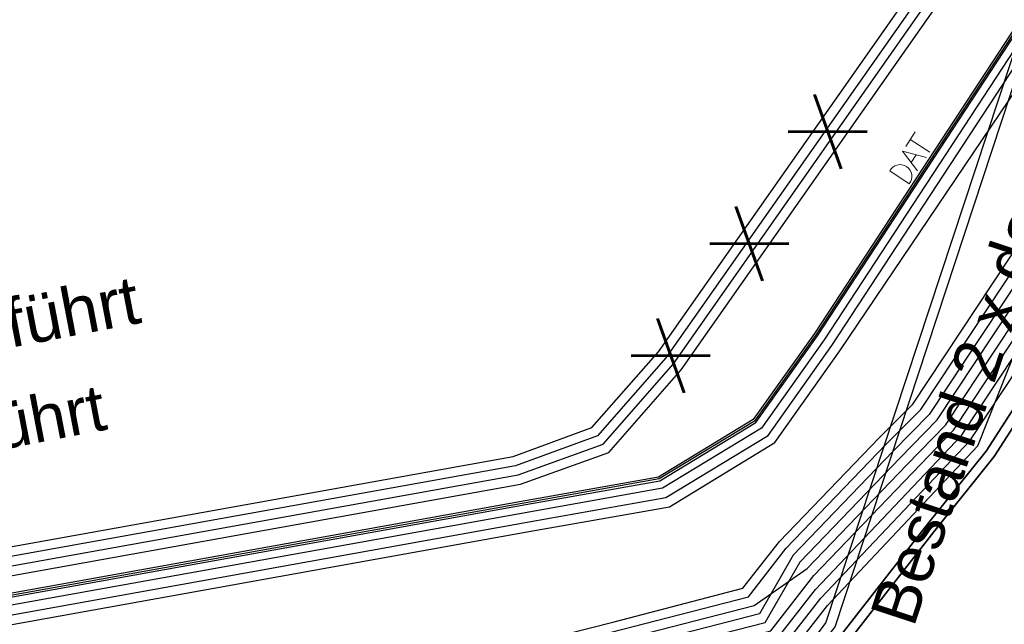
# Model space of a CAD drawing. Header units: metres. Extents: x -502 to 161, y -108 to 174.
# Tile 265 of 656: x -212.12 to -207.03, y -8.39 to -5.27. Entities that reach past the tile are written whole.
import ezdxf

# ---------------------------------------------------------------- set-up
doc = ezdxf.new("R2010")
doc.units = ezdxf.units.M
doc.header["$LTSCALE"] = 0.1
for name, color, linetype in [('BRI31-005.05-5p02-Koordinierung Lageplan 4. BA ZOB West 2022-06-15', 7, 'Continuous'), ('BRI31-005.06-5f07-Koordinierung Lageplan 4. BA ZOB Fernbusbahnh', 7, 'Continuous'), ('BRI32-005.02-5f05-Koordinierung Schemaplan 4 BA ZOB Teilbereich', 7, 'Continuous'), ('BRI32-005.03-5f06-Koordinierung Schemaplan 4 BA ZOB Teilbereich 2 Ost - Bahnhofsallee 2023-01-21', 7, 'Continuous')]:
    doc.layers.add(name, color=color, linetype=linetype)
doc.styles.add('Arial', font='arial.ttf')
doc.styles.add('Txt', font='txt_____.ttf')

# ---------------------------------------------------------------- blocks, each defined once
blk = doc.blocks.new('1000DAT')
at = {"color": 114, "linetype": 'Continuous', "lineweight": 13, "true_color": 0x00994c, "transparency": 33554687}
for p, q in [((4.589, 0.775), (4.589, 0.173)), ((5.348, 0.777), (5.795, 0.777)), ((5.561, 0.775), (5.561, 0.173)), ((5.077, 0.435), (5.312, 0.435))]:
    blk.add_line(p, q, dxfattribs=at)
at = {"color": 114, "linetype": 'Continuous', "lineweight": 13, "true_color": 0x00994c, "transparency": 33554687, "flags": 128}
blk.add_lwpolyline([(4.589, 0.775, -0.445229), (4.924, 0.474, -0.445229), (4.589, 0.173)], format="xyb", dxfattribs=at)
blk.add_lwpolyline([(4.984, 0.174), (5.199, 0.775), (5.401, 0.174)], dxfattribs=at)

msp = doc.modelspace()

# ---------------------------------------------------------------- linework, layer by layer
at = {"layer": 'BRI31-005.05-5p02-Koordinierung Lageplan 4. BA ZOB West 2022-06-15', "color": 114, "linetype": 'Continuous', "lineweight": 25, "true_color": 0x00994c, "transparency": 33554687, "flags": 128}
msp.add_lwpolyline([(-223.8567, -10.5344), (-222.4687, -10.2044), (-218.4217, -9.4044), (-216.8677, -9.0974), (-209.5017, -7.7724), (-208.8097, -7.6494), (-208.3127, -7.3474), (-207.9947, -6.9004), (-205.9337, -3.7534), (-205.6147, -3.1644), (-205.7007, -2.5714), (-205.9477, -1.7064), (-206.2627, -1.4634), (-207.0457, -1.3634), (-207.8927, -1.3114), (-208.3177, -0.6704), (-208.0357, 0.1116), (-207.1777, 0.5706), (-205.9547, 1.1136), (-205.2787, 1.2736), (-204.4437, 0.8116), (-203.9457, -0.0184)], dxfattribs=at)
at = {"layer": 'BRI31-005.05-5p02-Koordinierung Lageplan 4. BA ZOB West 2022-06-15', "color": 1, "linetype": 'Continuous', "lineweight": 25, "true_color": 0xff0000, "transparency": 33554687, "flags": 128}
msp.add_lwpolyline([(-204.3357, 0.4466), (-205.0087, 0.9066), (-205.8517, 0.9266), (-207.1297, 0.4826), (-207.9537, 0.0416), (-208.2057, -0.6564), (-207.8227, -1.2354), (-207.0347, -1.2634), (-206.2507, -1.3634), (-205.9657, -1.7164), (-205.7197, -2.5754), (-205.6347, -3.1614), (-205.9507, -3.7424), (-208.0107, -6.8884), (-208.3267, -7.3324), (-208.8167, -7.6304), (-209.5047, -7.7534), (-216.8707, -9.0784), (-218.4257, -9.3854), (-222.4737, -10.1854), (-223.8627, -10.5144), (-224.9977, -10.8644), (-225.3387, -11.2374), (-229.5957, -18.1714)], dxfattribs=at)
at = {"layer": 'BRI31-005.05-5p02-Koordinierung Lageplan 4. BA ZOB West 2022-06-15', "color": 250, "linetype": 'Continuous', "lineweight": 25, "true_color": 0x333333, "transparency": 33554687, "flags": 128}
for points in [[(-228.6567, -18.1334), (-224.4877, -11.8284), (-224.1907, -11.5134), (-223.5177, -11.3184), (-222.0817, -11.0284), (-209.2477, -8.7884), (-208.1777, -8.5134), (-207.9767, -8.2564), (-207.2077, -7.4424), (-205.0687, -4.2114), (-204.5087, -3.2234), (-204.4557, -2.4414), (-204.7127, -1.3154)], [(-228.9217, -18.0834), (-224.6827, -11.6734), (-224.3257, -11.2934), (-223.5777, -11.0734), (-222.1267, -10.7834), (-209.2927, -8.5434), (-208.3227, -8.2934), (-208.0477, -8.1034), (-207.5327, -7.5674), (-207.3337, -7.3614), (-205.1977, -4.1334), (-204.6557, -3.1784), (-204.6057, -2.4534), (-204.8597, -1.3484)], [(-204.9577, -1.3704), (-204.7057, -2.4614), (-204.7537, -3.1484), (-205.2837, -4.0814), (-207.4177, -7.3074), (-207.6047, -7.4974), (-208.1197, -8.0334), (-208.2937, -8.3374), (-209.2837, -8.5924), (-222.1177, -10.8324), (-223.5657, -11.1224), (-224.2987, -11.3374), (-224.6437, -11.7044), (-228.8687, -18.0934)], [(-228.8157, -18.1034), (-224.6047, -11.7354), (-224.2717, -11.3814), (-223.5537, -11.1714), (-222.1087, -10.8814), (-209.2747, -8.6414), (-208.2647, -8.3814), (-208.0837, -8.0684), (-207.5687, -7.5324), (-207.3757, -7.3344), (-205.2407, -4.1074), (-204.7047, -3.1634), (-204.6557, -2.4574), (-204.9087, -1.3594)], [(-228.7627, -18.1134), (-224.5657, -11.7664), (-224.2447, -11.4254), (-223.5417, -11.2204), (-222.0997, -10.9304), (-209.2657, -8.6904), (-208.2357, -8.4254), (-208.0127, -8.1394), (-207.2917, -7.3884), (-205.1547, -4.1594), (-204.6067, -3.1934), (-204.5557, -2.4494), (-204.8107, -1.3374)], [(-228.7097, -18.1234), (-224.5267, -11.7974), (-224.2177, -11.4694), (-223.5297, -11.2694), (-222.0907, -10.9794), (-209.2567, -8.7394), (-208.2067, -8.4694), (-208.0057, -8.2114), (-207.2497, -7.4154), (-205.1117, -4.1854), (-204.5577, -3.2084), (-204.5057, -2.4454), (-204.7617, -1.3264)], [(-229.0277, -18.0634), (-224.7607, -11.6114), (-224.3797, -11.2054), (-223.6017, -10.9754), (-222.1447, -10.6854), (-209.3107, -8.4454), (-209.0457, -8.3784), (-208.3807, -8.2054), (-208.1917, -7.9634), (-207.6767, -7.4274), (-207.5017, -7.2534), (-205.3697, -4.0294), (-204.8517, -3.1184), (-204.8057, -2.4694), (-205.0557, -1.3924)], [(-228.9747, -18.0734), (-224.7217, -11.6424), (-224.3527, -11.2494), (-223.5897, -11.0244), (-222.1357, -10.7344), (-209.3017, -8.4944), (-208.3517, -8.2494), (-208.1557, -7.9984), (-207.6407, -7.4624), (-207.4597, -7.2804), (-205.3267, -4.0554), (-204.8027, -3.1334), (-204.7557, -2.4654), (-205.0067, -1.3814)], [(-229.4267, -18.2004), (-225.2107, -11.3334), (-224.9087, -11.0054), (-223.8217, -10.6674), (-222.4927, -10.3534), (-216.8417, -9.2354), (-209.4757, -7.9104), (-208.7597, -7.7834), (-208.2147, -7.4514), (-207.8787, -6.9774), (-205.7607, -3.8354), (-205.4157, -3.1994), (-205.5137, -2.5294), (-205.7647, -1.6574)], [(-228.6037, -18.1434), (-224.4487, -11.8594), (-224.1637, -11.5574), (-223.5057, -11.3674), (-222.0727, -11.0774), (-209.2387, -8.8374), (-208.1487, -8.5574), (-207.9437, -8.2944), (-207.1657, -7.4694), (-205.4677, -3.1904), (-205.5627, -2.5404), (-205.8127, -1.6714)], [(-205.9567, -1.7134), (-205.7097, -2.5734), (-205.6237, -3.1634), (-205.9427, -3.7474), (-208.0017, -6.8934), (-208.3197, -7.3404), (-208.8137, -7.6394), (-209.5027, -7.7634), (-216.8687, -9.0884), (-218.4237, -9.3954), (-222.4717, -10.1954), (-223.8607, -10.5234), (-224.9927, -10.8734), (-225.3307, -11.2434), (-229.5857, -18.1734)], [(-205.9087, -1.6994), (-205.6607, -2.5624), (-205.5717, -3.1724), (-205.8907, -3.7594), (-207.9607, -6.9214), (-208.2847, -7.3774), (-208.7957, -7.6874), (-216.8597, -9.1374), (-218.2607, -9.4144), (-222.4597, -10.2444), (-223.8477, -10.5714), (-224.9647, -10.9174), (-225.2907, -11.2734), (-229.5327, -18.1824)], [(-229.4797, -18.1914), (-225.2507, -11.3034), (-224.9367, -10.9614), (-223.8347, -10.6194), (-222.5077, -10.3044), (-216.8507, -9.1864), (-209.4767, -7.8594), (-208.7777, -7.7354), (-208.2497, -7.4144), (-207.9197, -6.9494), (-205.8477, -3.7854), (-205.5197, -3.1814), (-205.6117, -2.5514), (-205.8607, -1.6854)], [(-228.5507, -18.1534), (-224.4097, -11.8904), (-224.1367, -11.6014), (-223.4937, -11.4164), (-222.0637, -11.1264), (-209.2297, -8.8864), (-208.1197, -8.6014), (-207.9797, -8.4214), (-207.9507, -8.3844), (-206.7597, -4.7704), (-206.8417, -4.0074), (-207.3557, -1.9594)], [(-228.4977, -18.1634), (-224.3707, -11.9214), (-224.1097, -11.6454), (-223.4817, -11.4654), (-222.0547, -11.1754), (-209.2207, -8.9354), (-208.9177, -8.8584), (-208.0907, -8.6454), (-207.9027, -8.4044), (-206.7097, -4.7764), (-206.7917, -3.9994), (-207.3077, -1.9474)], [(-226.2167, -10.7104), (-222.5617, -10.0104), (-209.5287, -7.6674), (-209.0737, -7.5024), (-208.6997, -7.0764), (-207.2267, -4.9754), (-206.9957, -4.4174), (-207.0277, -4.0224), (-207.4287, -2.0834)], [(-226.2437, -10.5634), (-222.5887, -9.8634), (-209.5677, -7.5234), (-209.1607, -7.3734), (-208.8167, -6.9834), (-207.3587, -4.9034), (-207.1487, -4.3934), (-207.1777, -4.0434), (-207.5757, -2.1134)], [(-207.5267, -2.1034), (-207.1277, -4.0364), (-207.0977, -4.4014), (-207.3147, -4.9274), (-208.7777, -7.0144), (-209.1317, -7.4164), (-209.5547, -7.5714), (-222.5797, -9.9124), (-226.2347, -10.6124)], [(-226.2257, -10.6614), (-222.5707, -9.9614), (-209.5417, -7.6194), (-209.1027, -7.4594), (-208.7387, -7.0454), (-207.2707, -4.9514), (-207.0467, -4.4094), (-207.0777, -4.0294), (-207.4777, -2.0934)]]:
    msp.add_lwpolyline(points, dxfattribs=at)
at = {"layer": 'BRI31-005.05-5p02-Koordinierung Lageplan 4. BA ZOB West 2022-06-15', "color": 190, "linetype": 'Continuous', "lineweight": 35, "true_color": 0x7f00ff, "transparency": 33554687, "flags": 128}
for points in [[(-228.4447, -18.1734), (-224.3317, -11.9524), (-224.0827, -11.6894), (-223.4697, -11.5144), (-222.0457, -11.2244), (-209.2117, -8.9844), (-208.0617, -8.6894), (-207.4327, -7.8824), (-207.1237, -7.4964), (-205.0257, -4.2374), (-204.4597, -3.2384), (-204.4057, -2.4374), (-204.6637, -1.3044)], [(-228.3917, -18.1834), (-224.2927, -11.9834), (-224.0557, -11.7334), (-223.4577, -11.5634), (-222.0367, -11.2734), (-209.2027, -9.0334), (-208.0327, -8.7334), (-207.3937, -7.9134), (-207.0817, -7.5234), (-204.9827, -4.2634), (-204.4107, -3.2534), (-204.3557, -2.4334), (-204.6147, -1.2934)]]:
    msp.add_lwpolyline(points, dxfattribs=at)
at = {"layer": 'BRI31-005.06-5f07-Koordinierung Lageplan 4. BA ZOB Fernbusbahnh', "color": 114, "linetype": 'Continuous', "lineweight": 20, "true_color": 0x00994c, "transparency": 33554687, "flags": 128}
msp.add_lwpolyline([(-223.8567, -10.5344), (-222.4687, -10.2044), (-218.4217, -9.4044), (-216.8677, -9.0974), (-209.5017, -7.7724), (-208.8097, -7.6494), (-208.3127, -7.3474), (-207.9947, -6.9004), (-205.9337, -3.7534), (-205.6147, -3.1644), (-205.7007, -2.5714), (-205.9477, -1.7064), (-206.2627, -1.4634), (-207.0457, -1.3634), (-207.8927, -1.3114), (-208.3177, -0.6704), (-208.0357, 0.1116), (-207.1777, 0.5706), (-205.9547, 1.1136), (-205.2787, 1.2736), (-204.4437, 0.8116), (-203.9457, -0.0184)], dxfattribs=at)
at = {"layer": 'BRI31-005.06-5f07-Koordinierung Lageplan 4. BA ZOB Fernbusbahnh', "color": 1, "linetype": 'Continuous', "lineweight": 20, "true_color": 0xff0000, "transparency": 33554687, "flags": 128}
msp.add_lwpolyline([(-204.3357, 0.4466), (-205.0087, 0.9066), (-205.8517, 0.9266), (-207.1297, 0.4826), (-207.9537, 0.0416), (-208.2057, -0.6564), (-207.8227, -1.2354), (-207.0347, -1.2634), (-206.2507, -1.3634), (-205.9657, -1.7164), (-205.7197, -2.5754), (-205.6347, -3.1614), (-205.9507, -3.7424), (-208.0107, -6.8884), (-208.3267, -7.3324), (-208.8167, -7.6304), (-209.5047, -7.7534), (-216.8707, -9.0784), (-218.4257, -9.3854), (-222.4737, -10.1854), (-223.8627, -10.5144), (-224.9977, -10.8644), (-225.3387, -11.2374), (-229.5957, -18.1714)], dxfattribs=at)
at = {"layer": 'BRI31-005.06-5f07-Koordinierung Lageplan 4. BA ZOB Fernbusbahnh', "color": 250, "linetype": 'Continuous', "lineweight": 20, "true_color": 0x333333, "transparency": 33554687, "flags": 128}
for points in [[(-228.6567, -18.1334), (-224.4877, -11.8284), (-224.1907, -11.5134), (-223.5177, -11.3184), (-222.0817, -11.0284), (-209.2477, -8.7884), (-208.1777, -8.5134), (-207.9767, -8.2564), (-207.2077, -7.4424), (-205.0687, -4.2114), (-204.5087, -3.2234), (-204.4557, -2.4414), (-204.7127, -1.3154)], [(-228.9217, -18.0834), (-224.6827, -11.6734), (-224.3257, -11.2934), (-223.5777, -11.0734), (-222.1267, -10.7834), (-209.2927, -8.5434), (-208.3227, -8.2934), (-208.0477, -8.1034), (-207.5327, -7.5674), (-207.3337, -7.3614), (-205.1977, -4.1334), (-204.6557, -3.1784), (-204.6057, -2.4534), (-204.8597, -1.3484)], [(-204.9577, -1.3704), (-204.7057, -2.4614), (-204.7537, -3.1484), (-205.2837, -4.0814), (-207.4177, -7.3074), (-207.6047, -7.4974), (-208.1197, -8.0334), (-208.2937, -8.3374), (-209.2837, -8.5924), (-222.1177, -10.8324), (-223.5657, -11.1224), (-224.2987, -11.3374), (-224.6437, -11.7044), (-228.8687, -18.0934)], [(-228.8157, -18.1034), (-224.6047, -11.7354), (-224.2717, -11.3814), (-223.5537, -11.1714), (-222.1087, -10.8814), (-209.2747, -8.6414), (-208.2647, -8.3814), (-208.0837, -8.0684), (-207.5687, -7.5324), (-207.3757, -7.3344), (-205.2407, -4.1074), (-204.7047, -3.1634), (-204.6557, -2.4574), (-204.9087, -1.3594)], [(-228.7627, -18.1134), (-224.5657, -11.7664), (-224.2447, -11.4254), (-223.5417, -11.2204), (-222.0997, -10.9304), (-209.2657, -8.6904), (-208.2357, -8.4254), (-208.0127, -8.1394), (-207.2917, -7.3884), (-205.1547, -4.1594), (-204.6067, -3.1934), (-204.5557, -2.4494), (-204.8107, -1.3374)], [(-228.7097, -18.1234), (-224.5267, -11.7974), (-224.2177, -11.4694), (-223.5297, -11.2694), (-222.0907, -10.9794), (-209.2567, -8.7394), (-208.2067, -8.4694), (-208.0057, -8.2114), (-207.2497, -7.4154), (-205.1117, -4.1854), (-204.5577, -3.2084), (-204.5057, -2.4454), (-204.7617, -1.3264)], [(-229.0277, -18.0634), (-224.7607, -11.6114), (-224.3797, -11.2054), (-223.6017, -10.9754), (-222.1447, -10.6854), (-209.3107, -8.4454), (-209.0457, -8.3784), (-208.3807, -8.2054), (-208.1917, -7.9634), (-207.6767, -7.4274), (-207.5017, -7.2534), (-205.3697, -4.0294), (-204.8517, -3.1184), (-204.8057, -2.4694), (-205.0557, -1.3924)], [(-228.9747, -18.0734), (-224.7217, -11.6424), (-224.3527, -11.2494), (-223.5897, -11.0244), (-222.1357, -10.7344), (-209.3017, -8.4944), (-208.3517, -8.2494), (-208.1557, -7.9984), (-207.6407, -7.4624), (-207.4597, -7.2804), (-205.3267, -4.0554), (-204.8027, -3.1334), (-204.7557, -2.4654), (-205.0067, -1.3814)], [(-229.4267, -18.2004), (-225.2107, -11.3334), (-224.9087, -11.0054), (-223.8217, -10.6674), (-222.4927, -10.3534), (-216.8417, -9.2354), (-209.4757, -7.9104), (-208.7597, -7.7834), (-208.2147, -7.4514), (-207.8787, -6.9774), (-205.7607, -3.8354), (-205.4157, -3.1994), (-205.5137, -2.5294), (-205.7647, -1.6574)], [(-228.6037, -18.1434), (-224.4487, -11.8594), (-224.1637, -11.5574), (-223.5057, -11.3674), (-222.0727, -11.0774), (-209.2387, -8.8374), (-208.1487, -8.5574), (-207.9437, -8.2944), (-207.1657, -7.4694), (-205.4677, -3.1904), (-205.5627, -2.5404), (-205.8127, -1.6714)], [(-205.9567, -1.7134), (-205.7097, -2.5734), (-205.6237, -3.1634), (-205.9427, -3.7474), (-208.0017, -6.8934), (-208.3197, -7.3404), (-208.8137, -7.6394), (-209.5027, -7.7634), (-216.8687, -9.0884), (-218.4237, -9.3954), (-222.4717, -10.1954), (-223.8607, -10.5234), (-224.9927, -10.8734), (-225.3307, -11.2434), (-229.5857, -18.1734)], [(-205.9087, -1.6994), (-205.6607, -2.5624), (-205.5717, -3.1724), (-205.8907, -3.7594), (-207.9607, -6.9214), (-208.2847, -7.3774), (-208.7957, -7.6874), (-216.8597, -9.1374), (-218.2607, -9.4144), (-222.4597, -10.2444), (-223.8477, -10.5714), (-224.9647, -10.9174), (-225.2907, -11.2734), (-229.5327, -18.1824)], [(-229.4797, -18.1914), (-225.2507, -11.3034), (-224.9367, -10.9614), (-223.8347, -10.6194), (-222.5077, -10.3044), (-216.8507, -9.1864), (-209.4767, -7.8594), (-208.7777, -7.7354), (-208.2497, -7.4144), (-207.9197, -6.9494), (-205.8477, -3.7854), (-205.5197, -3.1814), (-205.6117, -2.5514), (-205.8607, -1.6854)], [(-228.5507, -18.1534), (-224.4097, -11.8904), (-224.1367, -11.6014), (-223.4937, -11.4164), (-222.0637, -11.1264), (-209.2297, -8.8864), (-208.1197, -8.6014), (-207.9797, -8.4214), (-207.9507, -8.3844), (-206.7597, -4.7704), (-206.8417, -4.0074), (-207.3557, -1.9594)], [(-228.4977, -18.1634), (-224.3707, -11.9214), (-224.1097, -11.6454), (-223.4817, -11.4654), (-222.0547, -11.1754), (-209.2207, -8.9354), (-208.9177, -8.8584), (-208.0907, -8.6454), (-207.9027, -8.4044), (-206.7097, -4.7764), (-206.7917, -3.9994), (-207.3077, -1.9474)], [(-226.2167, -10.7104), (-222.5617, -10.0104), (-209.5287, -7.6674), (-209.0737, -7.5024), (-208.6997, -7.0764), (-207.2267, -4.9754), (-206.9957, -4.4174), (-207.0277, -4.0224), (-207.4287, -2.0834)], [(-226.2437, -10.5634), (-222.5887, -9.8634), (-209.5677, -7.5234), (-209.1607, -7.3734), (-208.8167, -6.9834), (-207.3587, -4.9034), (-207.1487, -4.3934), (-207.1777, -4.0434), (-207.5757, -2.1134)], [(-207.5267, -2.1034), (-207.1277, -4.0364), (-207.0977, -4.4014), (-207.3147, -4.9274), (-208.7777, -7.0144), (-209.1317, -7.4164), (-209.5547, -7.5714), (-222.5797, -9.9124), (-226.2347, -10.6124)], [(-226.2257, -10.6614), (-222.5707, -9.9614), (-209.5417, -7.6194), (-209.1027, -7.4594), (-208.7387, -7.0454), (-207.2707, -4.9514), (-207.0467, -4.4094), (-207.0777, -4.0294), (-207.4777, -2.0934)]]:
    msp.add_lwpolyline(points, dxfattribs=at)
at = {"layer": 'BRI31-005.06-5f07-Koordinierung Lageplan 4. BA ZOB Fernbusbahnh', "color": 190, "linetype": 'Continuous', "lineweight": 30, "true_color": 0x7f00ff, "transparency": 33554687, "flags": 128}
for points in [[(-228.4447, -18.1734), (-224.3317, -11.9524), (-224.0827, -11.6894), (-223.4697, -11.5144), (-222.0457, -11.2244), (-209.2117, -8.9844), (-208.0617, -8.6894), (-207.4327, -7.8824), (-207.1237, -7.4964), (-205.0257, -4.2374), (-204.4597, -3.2384), (-204.4057, -2.4374), (-204.6637, -1.3044)], [(-228.3917, -18.1834), (-224.2927, -11.9834), (-224.0557, -11.7334), (-223.4577, -11.5634), (-222.0367, -11.2734), (-209.2027, -9.0334), (-208.0327, -8.7334), (-207.3937, -7.9134), (-207.0817, -7.5234), (-204.9827, -4.2634), (-204.4107, -3.2534), (-204.3557, -2.4334), (-204.6147, -1.2934)]]:
    msp.add_lwpolyline(points, dxfattribs=at)
at = {"layer": 'BRI32-005.02-5f05-Koordinierung Schemaplan 4 BA ZOB Teilbereich', "color": 190, "linetype": 'Continuous', "lineweight": 35, "true_color": 0x7f00ff, "transparency": 33554687, "flags": 128}
for points in [[(-228.4447, -18.1734), (-224.3317, -11.9524), (-224.0827, -11.6894), (-223.4697, -11.5144), (-222.0457, -11.2244), (-209.2117, -8.9844), (-208.0617, -8.6894), (-207.4327, -7.8824), (-207.1237, -7.4964), (-205.0257, -4.2374), (-204.4597, -3.2384), (-204.4057, -2.4374), (-204.6637, -1.3044)], [(-228.3917, -18.1834), (-224.2927, -11.9834), (-224.0557, -11.7334), (-223.4577, -11.5634), (-222.0367, -11.2734), (-209.2027, -9.0334), (-208.0327, -8.7334), (-207.3937, -7.9134), (-207.0817, -7.5234), (-204.9827, -4.2634), (-204.4107, -3.2534), (-204.3557, -2.4334), (-204.6147, -1.2934)]]:
    msp.add_lwpolyline(points, dxfattribs=at)
at = {"layer": 'BRI32-005.02-5f05-Koordinierung Schemaplan 4 BA ZOB Teilbereich', "color": 250, "linetype": 'Continuous', "lineweight": 25, "true_color": 0x333333, "transparency": 33554687, "flags": 128}
for points in [[(-228.9217, -18.0834), (-224.6827, -11.6734), (-224.3257, -11.2934), (-223.5777, -11.0734), (-222.1267, -10.7834), (-209.2927, -8.5434), (-208.3227, -8.2934), (-208.0477, -8.1034), (-207.5327, -7.5674), (-207.3337, -7.3614), (-205.1977, -4.1334), (-204.6557, -3.1784), (-204.6057, -2.4534), (-204.8597, -1.3484)], [(-204.9577, -1.3704), (-204.7057, -2.4614), (-204.7537, -3.1484), (-205.2837, -4.0814), (-207.4177, -7.3074), (-207.6047, -7.4974), (-208.1197, -8.0334), (-208.2937, -8.3374), (-209.2837, -8.5924), (-222.1177, -10.8324), (-223.5657, -11.1224), (-224.2987, -11.3374), (-224.6437, -11.7044), (-228.8687, -18.0934)], [(-228.8157, -18.1034), (-224.6047, -11.7354), (-224.2717, -11.3814), (-223.5537, -11.1714), (-222.1087, -10.8814), (-209.2747, -8.6414), (-208.2647, -8.3814), (-208.0837, -8.0684), (-207.5687, -7.5324), (-207.3757, -7.3344), (-205.2407, -4.1074), (-204.7047, -3.1634), (-204.6557, -2.4574), (-204.9087, -1.3594)], [(-228.7627, -18.1134), (-224.5657, -11.7664), (-224.2447, -11.4254), (-223.5417, -11.2204), (-222.0997, -10.9304), (-209.2657, -8.6904), (-208.2357, -8.4254), (-208.0127, -8.1394), (-207.2917, -7.3884), (-205.1547, -4.1594), (-204.6067, -3.1934), (-204.5557, -2.4494), (-204.8107, -1.3374)], [(-229.0277, -18.0634), (-224.7607, -11.6114), (-224.3797, -11.2054), (-223.6017, -10.9754), (-222.1447, -10.6854), (-209.3107, -8.4454), (-209.0457, -8.3784), (-208.3807, -8.2054), (-208.1917, -7.9634), (-207.6767, -7.4274), (-207.5017, -7.2534), (-205.3697, -4.0294), (-204.8517, -3.1184), (-204.8057, -2.4694), (-205.0557, -1.3924)], [(-228.9747, -18.0734), (-224.7217, -11.6424), (-224.3527, -11.2494), (-223.5897, -11.0244), (-222.1357, -10.7344), (-209.3017, -8.4944), (-208.3517, -8.2494), (-208.1557, -7.9984), (-207.6407, -7.4624), (-207.4597, -7.2804), (-205.3267, -4.0554), (-204.8027, -3.1334), (-204.7557, -2.4654), (-205.0067, -1.3814)], [(-229.4267, -18.2004), (-225.2107, -11.3334), (-224.9087, -11.0054), (-223.8217, -10.6674), (-222.4927, -10.3534), (-216.8417, -9.2354), (-209.4757, -7.9104), (-208.7597, -7.7834), (-208.2147, -7.4514), (-207.8787, -6.9774), (-205.7607, -3.8354), (-205.4157, -3.1994), (-205.5137, -2.5294), (-205.7647, -1.6574)], [(-229.4797, -18.1914), (-225.2507, -11.3034), (-224.9367, -10.9614), (-223.8347, -10.6194), (-222.5077, -10.3044), (-216.8507, -9.1864), (-209.4767, -7.8594), (-208.7777, -7.7354), (-208.2497, -7.4144), (-207.9197, -6.9494), (-205.8477, -3.7854), (-205.5197, -3.1814), (-205.6117, -2.5514), (-205.8607, -1.6854)], [(-228.5507, -18.1534), (-224.4097, -11.8904), (-224.1367, -11.6014), (-223.4937, -11.4164), (-222.0637, -11.1264), (-209.2297, -8.8864), (-208.1197, -8.6014), (-207.9797, -8.4214), (-207.9507, -8.3844), (-206.7597, -4.7704), (-206.8417, -4.0074), (-207.3557, -1.9594)], [(-228.4977, -18.1634), (-224.3707, -11.9214), (-224.1097, -11.6454), (-223.4817, -11.4654), (-222.0547, -11.1754), (-209.2207, -8.9354), (-208.9177, -8.8584), (-208.0907, -8.6454), (-207.9027, -8.4044), (-206.7097, -4.7764), (-206.7917, -3.9994), (-207.3077, -1.9474)]]:
    msp.add_lwpolyline(points, dxfattribs=at)
at = {"layer": 'BRI32-005.03-5f06-Koordinierung Schemaplan 4 BA ZOB Teilbereich 2 Ost - Bahnhofsallee 2023-01-21', "color": 250, "linetype": 'Continuous', "lineweight": 20, "true_color": 0x333333, "transparency": 33554687, "flags": 128}
for points in [[(-228.6567, -18.1334), (-224.4877, -11.8284), (-224.1907, -11.5134), (-223.5177, -11.3184), (-222.0817, -11.0284), (-209.2477, -8.7884), (-208.1777, -8.5134), (-207.9767, -8.2564), (-207.2077, -7.4424), (-205.0687, -4.2114), (-204.5087, -3.2234), (-204.4557, -2.4414), (-204.7127, -1.3154)], [(-228.9217, -18.0834), (-224.6827, -11.6734), (-224.3257, -11.2934), (-223.5777, -11.0734), (-222.1267, -10.7834), (-209.2927, -8.5434), (-208.3227, -8.2934), (-208.0477, -8.1034), (-207.5327, -7.5674), (-207.3337, -7.3614), (-205.1977, -4.1334), (-204.6557, -3.1784), (-204.6057, -2.4534), (-204.8597, -1.3484)], [(-204.9577, -1.3704), (-204.7057, -2.4614), (-204.7537, -3.1484), (-205.2837, -4.0814), (-207.4177, -7.3074), (-207.6047, -7.4974), (-208.1197, -8.0334), (-208.2937, -8.3374), (-209.2837, -8.5924), (-222.1177, -10.8324), (-223.5657, -11.1224), (-224.2987, -11.3374), (-224.6437, -11.7044), (-228.8687, -18.0934)], [(-228.8157, -18.1034), (-224.6047, -11.7354), (-224.2717, -11.3814), (-223.5537, -11.1714), (-222.1087, -10.8814), (-209.2747, -8.6414), (-208.2647, -8.3814), (-208.0837, -8.0684), (-207.5687, -7.5324), (-207.3757, -7.3344), (-205.2407, -4.1074), (-204.7047, -3.1634), (-204.6557, -2.4574), (-204.9087, -1.3594)], [(-228.7627, -18.1134), (-224.5657, -11.7664), (-224.2447, -11.4254), (-223.5417, -11.2204), (-222.0997, -10.9304), (-209.2657, -8.6904), (-208.2357, -8.4254), (-208.0127, -8.1394), (-207.2917, -7.3884), (-205.1547, -4.1594), (-204.6067, -3.1934), (-204.5557, -2.4494), (-204.8107, -1.3374)], [(-228.7097, -18.1234), (-224.5267, -11.7974), (-224.2177, -11.4694), (-223.5297, -11.2694), (-222.0907, -10.9794), (-209.2567, -8.7394), (-208.2067, -8.4694), (-208.0057, -8.2114), (-207.2497, -7.4154), (-205.1117, -4.1854), (-204.5577, -3.2084), (-204.5057, -2.4454), (-204.7617, -1.3264)], [(-229.0277, -18.0634), (-224.7607, -11.6114), (-224.3797, -11.2054), (-223.6017, -10.9754), (-222.1447, -10.6854), (-209.3107, -8.4454), (-209.0457, -8.3784), (-208.3807, -8.2054), (-208.1917, -7.9634), (-207.6767, -7.4274), (-207.5017, -7.2534), (-205.3697, -4.0294), (-204.8517, -3.1184), (-204.8057, -2.4694), (-205.0557, -1.3924)], [(-228.9747, -18.0734), (-224.7217, -11.6424), (-224.3527, -11.2494), (-223.5897, -11.0244), (-222.1357, -10.7344), (-209.3017, -8.4944), (-208.3517, -8.2494), (-208.1557, -7.9984), (-207.6407, -7.4624), (-207.4597, -7.2804), (-205.3267, -4.0554), (-204.8027, -3.1334), (-204.7557, -2.4654), (-205.0067, -1.3814)], [(-229.4267, -18.2004), (-225.2107, -11.3334), (-224.9087, -11.0054), (-223.8217, -10.6674), (-222.4927, -10.3534), (-216.8417, -9.2354), (-209.4757, -7.9104), (-208.7597, -7.7834), (-208.2147, -7.4514), (-207.8787, -6.9774), (-205.7607, -3.8354), (-205.4157, -3.1994), (-205.5137, -2.5294), (-205.7647, -1.6574)], [(-229.4797, -18.1914), (-225.2507, -11.3034), (-224.9367, -10.9614), (-223.8347, -10.6194), (-222.5077, -10.3044), (-216.8507, -9.1864), (-209.4767, -7.8594), (-208.7777, -7.7354), (-208.2497, -7.4144), (-207.9197, -6.9494), (-205.8477, -3.7854), (-205.5197, -3.1814), (-205.6117, -2.5514), (-205.8607, -1.6854)], [(-228.5507, -18.1534), (-224.4097, -11.8904), (-224.1367, -11.6014), (-223.4937, -11.4164), (-222.0637, -11.1264), (-209.2297, -8.8864), (-208.1197, -8.6014), (-207.9797, -8.4214), (-207.9507, -8.3844), (-206.7597, -4.7704), (-206.8417, -4.0074), (-207.3557, -1.9594)], [(-228.4977, -18.1634), (-224.3707, -11.9214), (-224.1097, -11.6454), (-223.4817, -11.4654), (-222.0547, -11.1754), (-209.2207, -8.9354), (-208.9177, -8.8584), (-208.0907, -8.6454), (-207.9027, -8.4044), (-206.7097, -4.7764), (-206.7917, -3.9994), (-207.3077, -1.9474)]]:
    msp.add_lwpolyline(points, dxfattribs=at)
at = {"layer": 'BRI32-005.03-5f06-Koordinierung Schemaplan 4 BA ZOB Teilbereich 2 Ost - Bahnhofsallee 2023-01-21', "color": 190, "linetype": 'Continuous', "lineweight": 30, "true_color": 0x7f00ff, "transparency": 33554687, "flags": 128}
for points in [[(-228.4447, -18.1734), (-224.3317, -11.9524), (-224.0827, -11.6894), (-223.4697, -11.5144), (-222.0457, -11.2244), (-209.2117, -8.9844), (-208.0617, -8.6894), (-207.4327, -7.8824), (-207.1237, -7.4964), (-205.0257, -4.2374), (-204.4597, -3.2384), (-204.4057, -2.4374), (-204.6637, -1.3044)], [(-228.3917, -18.1834), (-224.2927, -11.9834), (-224.0557, -11.7334), (-223.4577, -11.5634), (-222.0367, -11.2734), (-209.2027, -9.0334), (-208.0327, -8.7334), (-207.3937, -7.9134), (-207.0817, -7.5234), (-204.9827, -4.2634), (-204.4107, -3.2534), (-204.3557, -2.4334), (-204.6147, -1.2934)]]:
    msp.add_lwpolyline(points, dxfattribs=at)

# ---------------------------------------------------------------- block references
at = {"layer": 'BRI31-005.06-5f07-Koordinierung Lageplan 4. BA ZOB Fernbusbahnh', "color": 7, "transparency": 33554687, "xscale": 0.2000000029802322, "yscale": 0.2000000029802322, "zscale": 0.2000000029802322, "rotation": 56.77883377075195}
msp.add_blockref('1000DAT', (-207.9947, -6.9004), dxfattribs=at)

# ---------------------------------------------------------------- texts
at = {"layer": 'BRI31-005.05-5p02-Koordinierung Lageplan 4. BA ZOB West 2022-06-15', "color": 251, "true_color": 0x5b5b5b, "transparency": 33554687, "char_height": 0.24, "attachment_point": 1, "line_spacing_factor": 0.25, "style": 'Arial'}
for s, insert, rotation in [('Bestand 2 x da 110 TüBus', (-207.7256, -8.3375), 71.7602), ('Bestand 2 x da 110 wird nicht weitergeführt', (-218.0171, -8.3563), 10.8419)]:
    msp.add_mtext(s, dxfattribs=dict(at, insert=insert, rotation=rotation))
at = {"layer": 'BRI31-005.05-5p02-Koordinierung Lageplan 4. BA ZOB West 2022-06-15', "color": 2, "true_color": 0xffff00, "transparency": 33554687, "insert": (-209.1307, -6.9598), "char_height": 0.5, "attachment_point": 1, "rotation": 54.9693, "line_spacing_factor": 0.25, "style": 'Txt'}
msp.add_mtext('x x x', dxfattribs=at)
at = {"layer": 'BRI31-005.05-5p02-Koordinierung Lageplan 4. BA ZOB West 2022-06-15', "color": 7, "transparency": 33554687, "insert": (-218.1057, -7.8452), "char_height": 0.25, "attachment_point": 1, "rotation": 10.8419, "line_spacing_factor": 0.25, "style": 'Arial'}
msp.add_mtext('Bestand 2 x da 110 wird nicht weitergeführt', dxfattribs=at)
at = {"layer": 'BRI31-005.06-5f07-Koordinierung Lageplan 4. BA ZOB Fernbusbahnh', "color": 251, "true_color": 0x5b5b5b, "transparency": 33554687, "char_height": 0.24, "attachment_point": 1, "line_spacing_factor": 0.25, "style": 'Arial'}
for s, insert, rotation in [('Bestand 2 x da 110 TüBus', (-207.7256, -8.3375), 71.7602), ('Bestand 2 x da 110 wird nicht weitergeführt', (-218.0171, -8.3563), 10.8419)]:
    msp.add_mtext(s, dxfattribs=dict(at, insert=insert, rotation=rotation))
at = {"layer": 'BRI31-005.06-5f07-Koordinierung Lageplan 4. BA ZOB Fernbusbahnh', "color": 2, "true_color": 0xffff00, "transparency": 33554687, "insert": (-209.1307, -6.9598), "char_height": 0.5, "attachment_point": 1, "rotation": 54.9693, "line_spacing_factor": 0.25, "style": 'Txt'}
msp.add_mtext('x x x', dxfattribs=at)
at = {"layer": 'BRI31-005.06-5f07-Koordinierung Lageplan 4. BA ZOB Fernbusbahnh', "color": 7, "transparency": 33554687, "insert": (-218.1057, -7.8452), "char_height": 0.25, "attachment_point": 1, "rotation": 10.8419, "line_spacing_factor": 0.25, "style": 'Arial'}
msp.add_mtext('Bestand 2 x da 110 wird nicht weitergeführt', dxfattribs=at)

doc.saveas('drawing.dxf')
